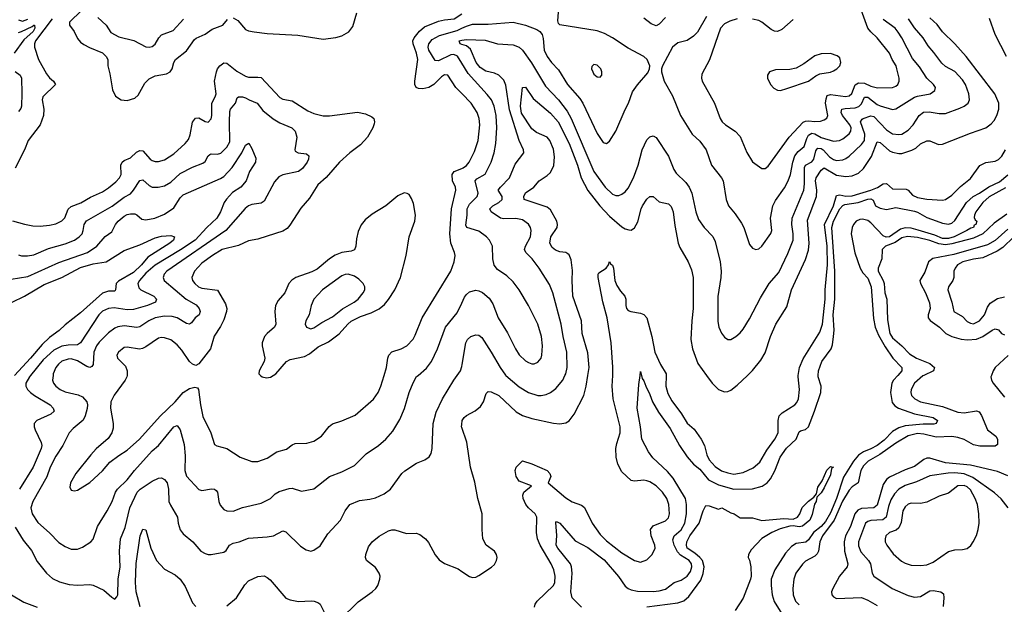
# Model space of a CAD drawing. Header units: inches. Extents: x 1173000 to 1307049, y 522583 to 678455.
# Tile 554 of 617: x 1217158 to 1223488, y 658529 to 662285. Entities that reach past the tile are written whole.
import ezdxf

# ---------------------------------------------------------------- set-up
doc = ezdxf.new("R2010")
doc.units = ezdxf.units.IN
doc.header["$MEASUREMENT"] = 0
for name, color, linetype in [('B2615', 7, 'Continuous'), ('B2616', 7, 'Continuous'), ('B2625', 7, 'Continuous'), ('B2626', 7, 'Continuous')]:
    doc.layers.add(name, color=color, linetype=linetype)

msp = doc.modelspace()

# ---------------------------------------------------------------- linework, layer by layer
at = {"layer": 'B2615', "color": 5}
for points, elevation in [([(1217130, 659024.7), (1217181.4, 658941.4), (1217234.2, 658874.2), (1217270, 658804.6), (1217330, 658730.3), (1217370, 658695.3), (1217414.8, 658674.8), (1217476, 658656), (1217530, 658652.2), (1217610, 658656.5), (1217630, 658652.3), (1217699.5, 658619.5), (1217750, 658574.8), (1217770, 658562.8), (1217783.7, 658576.3), (1217789.5, 658590.5), (1217790.7, 658690), (1217803.7, 658770), (1217800.9, 658870), (1217805.6, 658950), (1217836.3, 659023.7), (1217867.2, 659150), (1217913.3, 659250), (1217932.5, 659270), (1218010, 659320.7), (1218050, 659339.5), (1218070, 659341.3), (1218090, 659330.3), (1218106.7, 659310), (1218115.9, 659270), (1218117.3, 659190), (1218126.7, 659166.7), (1218173.7, 659090), (1218176.9, 659050), (1218190, 659007.7), (1218210, 658981.6), (1218271.5, 658931.5), (1218323, 658870), (1218350, 658855.3), (1218370, 658848.9), (1218389.1, 658849.1), (1218470, 658863.7), (1218485.3, 658874.7), (1218507.6, 658910), (1218530, 658921.7), (1218570, 658931.4), (1218630, 658954.6), (1218750, 658962), (1218790, 658969), (1218850, 659001.6), (1218870, 658994), (1218963.4, 658903.4), (1218999.1, 658879.1), (1219030, 658870.7), (1219050, 658876.3), (1219090, 658904.9), (1219138.8, 658981.2), (1219219.7, 659070), (1219251.1, 659130), (1219281.6, 659170), (1219343.6, 659196.4), (1219410, 659204.9), (1219445.5, 659214.5), (1219500.3, 659239.7), (1219541.6, 659270), (1219614.5, 659370), (1219633.4, 659386.6), (1219710, 659435.3), (1219762.4, 659457.6), (1219790, 659476), (1219802.5, 659497.5), (1219809.7, 659530.3), (1219816.5, 659690), (1219835.7, 659764.3), (1219876, 659850), (1219949.7, 659970), (1219971, 660000)], 1140), ([(1217228.6, 660000), (1217220.4, 659990), (1217197, 659950), (1217197.1, 659930), (1217207.8, 659910), (1217227.8, 659890), (1217253.5, 659870), (1217354, 659810), (1217374.4, 659790), (1217380.9, 659770), (1217358, 659750), (1217268.2, 659710), (1217252.4, 659690), (1217252, 659670), (1217258, 659650), (1217296.5, 659570), (1217299.7, 659550), (1217295.9, 659530), (1217245.3, 659410), (1217157.5, 659270)], 1140), ([(1217373.2, 660000), (1217370.2, 659970.2), (1217376.2, 659950), (1217390, 659930.3), (1217417.7, 659910), (1217450, 659895.1), (1217535, 659875), (1217562.7, 659862.7), (1217590.1, 659830.1), (1217594, 659810), (1217591.8, 659788.2), (1217580.1, 659739.9), (1217566.5, 659713.5), (1217501.9, 659658.1), (1217476.5, 659630), (1217436, 659550), (1217390, 659481.7), (1217353.3, 659410), (1217331.8, 659348.2), (1217243.5, 659190), (1217229.3, 659150), (1217238.2, 659110), (1217275.6, 659055.6), (1217349.5, 658989.5), (1217410, 658925.5), (1217450, 658901.3), (1217490, 658884.2), (1217530, 658883.7), (1217563, 658897), (1217615.1, 658930), (1217631.4, 658948.6), (1217658.8, 659030), (1217721.5, 659130), (1217751.8, 659190), (1217773.8, 659250), (1217786.6, 659270), (1217848.9, 659330), (1217895.7, 659390), (1218010, 659516.3), (1218050, 659550.2), (1218149.8, 659670), (1218170, 659677.8), (1218190, 659650.5), (1218215.8, 659555.8), (1218222.7, 659482.7), (1218219.8, 659390), (1218231.6, 659351.6), (1218310, 659267), (1218330, 659259.5), (1218390.3, 659270.3), (1218410, 659268.4), (1218420.7, 659260.7), (1218428.9, 659248.9), (1218438.2, 659190), (1218447.3, 659167.3), (1218470, 659138.9), (1218490, 659129.1), (1218530, 659127.1), (1218590, 659152), (1218710, 659179.2), (1218770, 659209.1), (1218801, 659239), (1218825.4, 659254.6), (1218890, 659272.6), (1218910, 659274.9), (1218970, 659256.9), (1219050, 659270.4), (1219149.6, 659350), (1219230, 659379.6), (1219310, 659421.7), (1219384.6, 659495.4), (1219464.2, 659550), (1219511.5, 659590), (1219557.3, 659642.7), (1219602.7, 659717.3), (1219632.9, 659787.1), (1219662.7, 659890), (1219686.7, 659953.3), (1219710, 659992), (1219719.2, 660000)], 1160), ([(1217848.5, 660000), (1217846.7, 659990), (1217835.8, 659970), (1217766.1, 659873.9), (1217745, 659830), (1217742.9, 659790), (1217760.2, 659690), (1217758.9, 659661.1), (1217750.2, 659630), (1217726, 659594), (1217650, 659528), (1217614.6, 659490), (1217519, 659370), (1217484.4, 659310), (1217481.5, 659281.5), (1217490, 659263), (1217510, 659258.7), (1217530, 659262.6), (1217610, 659311.8), (1217690, 659387.8), (1217738.1, 659441.9), (1217794.6, 659485.4), (1217850, 659520.7), (1217928.7, 659590), (1218062.1, 659737.9), (1218157.8, 659830), (1218210, 659891.2), (1218250, 659915.6), (1218285.2, 659925.2), (1218300.5, 659920.5), (1218308.8, 659908.8), (1218320.1, 659810), (1218335.8, 659735.8), (1218386.7, 659630), (1218410, 659557.1), (1218426.5, 659546.5), (1218490, 659530.2), (1218574.9, 659474.9), (1218650, 659446), (1218690, 659446), (1218750, 659468.9), (1218810.7, 659509.3), (1218874.4, 659525.6), (1218910, 659553.4), (1218930, 659562), (1219004.8, 659564.8), (1219050, 659578.5), (1219097.6, 659610), (1219147.9, 659672.1), (1219170, 659688.5), (1219230, 659707.2), (1219314.6, 659745.4), (1219432.2, 659847.8), (1219462.3, 659890), (1219480.8, 659930), (1219501.8, 660000)], 1180), ([(1218706.2, 660000), (1218716, 659990), (1218745.1, 659985.1), (1218770, 659988.2), (1218788.4, 660000)], 1220), ([(1220000, 659665.6), (1219998.5, 659670), (1220000, 659683.6)], 1120), ([(1217933.5, 658513.5), (1217907.1, 658610), (1217903.5, 658670), (1217908, 658792), (1217931.9, 658970), (1217950, 659013), (1217970, 659006.8), (1218000.9, 658890), (1218038.8, 658810), (1218090, 658755.5), (1218158.2, 658718.2), (1218190.1, 658690.1), (1218222.7, 658642.7), (1218270, 658539.5), (1218290, 658515.6)], 1120), ([(1219217, 658430), (1219334.6, 658545.4), (1219424.5, 658610), (1219447, 658630), (1219460.9, 658650), (1219474.5, 658690), (1219475.6, 658710), (1219469.7, 658730), (1219445.8, 658765.8), (1219388.7, 658810), (1219380.9, 658830), (1219383.5, 658850), (1219401.3, 658898.7), (1219423.6, 658930), (1219470, 658966.7), (1219530, 659002), (1219550, 659008.7), (1219570, 659008.8), (1219644.5, 658984.5), (1219707.2, 658987.2), (1219730, 658978.7), (1219766.4, 658950), (1219786.5, 658926.5), (1219830, 658848), (1219855.6, 658815.6), (1219890, 658792.2), (1219976.3, 658756.3), (1220000, 658740.9)], 1120), ([(1218490, 658518.9), (1218552.6, 658570), (1218605.3, 658654.7), (1218630, 658680.8), (1218690, 658709), (1218730, 658711.4), (1218750, 658702.6), (1218767.6, 658687.6), (1218870, 658568.9), (1218897.2, 658557.2), (1218950, 658547.1), (1219031.5, 658551.5), (1219051.3, 658550), (1219079, 658539), (1219090.4, 658530), (1219119.1, 658470)], 1120), ([(1217104.9, 658590), (1217184, 658544), (1217270, 658511.1)], 1120)]:
    msp.add_lwpolyline(points, dxfattribs=dict(at, elevation=elevation))
at = {"layer": 'B2616', "color": 5}
for points, elevation in [([(1217554.9, 662345.1), (1217477.6, 662270), (1217477.8, 662250), (1217509, 662209), (1217530, 662164), (1217550, 662141.2), (1217570, 662125.6), (1217607, 662107), (1217690, 662073), (1217715.2, 662050), (1217724.2, 662030), (1217725.8, 661990), (1217738.7, 661938.7), (1217754.7, 661834.7), (1217775.2, 661795.2), (1217810.2, 661770.2), (1217850, 661765.8), (1217898.1, 661781.9), (1217920.2, 661799.8), (1217963.2, 661876.8), (1217990, 661904.7), (1218030, 661925), (1218102.6, 661937.4), (1218126.6, 661950), (1218139.4, 661970), (1218149.9, 662010.1), (1218160.3, 662030), (1218230, 662085.6), (1218281.3, 662158.7), (1218292.3, 662167.7), (1218350, 662193.4), (1218395.9, 662224.1), (1218463.5, 662250), (1218493.6, 662286.4)], 1220), ([(1217366.7, 662290), (1217260.4, 662150), (1217252.5, 662130), (1217253.5, 662110), (1217280.2, 662030), (1217330, 661936.9), (1217350, 661911.1), (1217376, 661890), (1217388.9, 661870), (1217308.1, 661790), (1217303.5, 661770), (1217312.9, 661710), (1217312.2, 661670), (1217290.3, 661610), (1217212.7, 661510), (1217189.1, 661450), (1217128.9, 661331.1)], 1180), ([(1217150, 662283.6), (1217175.7, 662275.7), (1217210, 662288)], 1180), ([(1217660.2, 662300.2), (1217714, 662250), (1217744.2, 662204.2), (1217795, 662175), (1217891.5, 662151.5), (1217970, 662111.5), (1217990, 662109.1), (1218010, 662112.8), (1218030, 662128.9), (1218052.7, 662170), (1218070, 662188.2), (1218144.3, 662215.7), (1218212, 662288)], 1240), ([(1218530, 662298), (1218560.9, 662280.9), (1218610, 662222), (1218630, 662213.1), (1218666.5, 662206.5), (1218750, 662196.1), (1218947, 662187), (1219110, 662161.1), (1219190, 662171.7), (1219230, 662181.7), (1219273.5, 662206.5), (1219299.1, 662240.9), (1219325.1, 662330)], 1220), ([(1220000, 661811.6), (1219961.8, 661850), (1219910, 661929.6), (1219890, 661930.9), (1219870, 661918.8), (1219821.1, 661870), (1219788.8, 661850), (1219750, 661840.7), (1219722.9, 661842.9), (1219707.6, 661850), (1219698.3, 661870), (1219697.6, 661890), (1219717.2, 662030), (1219709.5, 662070), (1219687.5, 662130), (1219686.6, 662150), (1219695, 662170), (1219727.4, 662212.6), (1219760.4, 662239.6), (1219850, 662275.9), (1219890, 662284.7), (1219951, 662290), (1220000, 662323.7)], 1180), ([(1217150, 662204.2), (1217170.5, 662209.5), (1217238.6, 662241.4), (1217250, 662251.1), (1217252.9, 662250), (1217255.2, 662230), (1217244, 662210), (1217184.7, 662155.3), (1217122.1, 662070)], 1160), ([(1220000, 662005.9), (1219971.7, 662051.7), (1219950, 662062.3), (1219930, 662060.6), (1219850, 662020.4), (1219830, 662022.8), (1219787.7, 662090), (1219784.1, 662110), (1219788.3, 662130), (1219810, 662157.6), (1219856.2, 662183.8), (1219970, 662216.3), (1220000, 662230.3)], 1160), ([(1220000, 662126.5), (1219989.5, 662130), (1219984, 662150), (1220000, 662153.1)], 1140), ([(1217112.7, 660992.7), (1217190, 660971), (1217241.7, 660961.7), (1217290, 660959.8), (1217350, 660965.7), (1217390, 660974.2), (1217430, 660993.2), (1217448, 661012), (1217470.9, 661069.1), (1217490, 661085.1), (1217552.1, 661107.9), (1217613.8, 661146.2), (1217690, 661180.4), (1217730, 661205.8), (1217776.4, 661243.6), (1217800.9, 661270), (1217811.1, 661290), (1217809.2, 661350), (1217818, 661370), (1217830, 661380.2), (1217870, 661398), (1217910, 661433.8), (1217930, 661445), (1217950, 661442.6), (1217997.3, 661390), (1218010, 661380.2), (1218030, 661374.7), (1218050, 661374.7), (1218090, 661384.1), (1218150, 661423.5), (1218222.3, 661490), (1218243.4, 661516.6), (1218254.8, 661545.2), (1218270, 661628), (1218287.5, 661652.5), (1218310, 661654.9), (1218350, 661631.5), (1218370, 661627.6), (1218390, 661648), (1218394, 661670), (1218394.1, 661750), (1218415.6, 661790), (1218421.1, 661810), (1218411.6, 661890), (1218424.1, 661950), (1218430.5, 661969.5), (1218445.3, 661990), (1218470, 662008), (1218490, 662006.2), (1218553.7, 661953.7), (1218610, 661922.6), (1218630, 661915.6), (1218690, 661917), (1218710, 661913.1), (1218830, 661785.2), (1218850, 661775), (1218910, 661764.7), (1219010, 661700.2), (1219050, 661681.8), (1219110, 661666.9), (1219150, 661666.9), (1219330, 661690.3), (1219381.6, 661681.6), (1219421.8, 661661.8), (1219434.4, 661650), (1219439.5, 661630), (1219436.7, 661616.7), (1219428.9, 661590), (1219393.4, 661530), (1219350, 661482.2), (1219281.3, 661430), (1219214, 661370), (1219128.7, 661271.3), (1219075.2, 661224.8), (1219021.2, 661138.8), (1218966.2, 661073.8), (1218895.5, 660964.5), (1218876.7, 660943.3), (1218850, 660927.8), (1218750, 660893.7), (1218690, 660876.1), (1218630, 660865.3), (1218564.3, 660835.7), (1218460.9, 660810), (1218397.2, 660770), (1218330, 660720.3), (1218282.9, 660670), (1218264.7, 660630), (1218268.3, 660610), (1218283.2, 660590), (1218307.6, 660570), (1218330, 660560.2), (1218430, 660548.5), (1218480.5, 660460.5), (1218490.1, 660430), (1218488.7, 660410), (1218470, 660356.9), (1218450, 660314.3), (1218408.7, 660251.3), (1218384.1, 660170), (1218310, 660073.6), (1218290, 660064.2), (1218270, 660072.2), (1218249.3, 660089.3), (1218201.6, 660161.6), (1218170, 660196.8), (1218130, 660228.5), (1218090, 660242), (1218070, 660243.9), (1218050, 660239.2), (1217970, 660183.5), (1217947.2, 660172.8), (1217928.3, 660168.3), (1217850, 660181.7), (1217830, 660179.7), (1217792.7, 660150), (1217782.4, 660130), (1217786.4, 660110), (1217839.1, 660059.1), (1217850.2, 660030.2), (1217850.2, 660010), (1217848.5, 660000)], 1180), ([(1217130, 661953.4), (1217162, 661930), (1217170.2, 661910), (1217172.3, 661812.3), (1217170.1, 661730), (1217165.9, 661714.1), (1217150, 661696)], 1160), ([(1217150, 660775.3), (1217170, 660769.2), (1217208.2, 660768.2), (1217250, 660774.2), (1217343.7, 660816.3), (1217450, 660845.3), (1217510.8, 660869.2), (1217540.3, 660890), (1217558.9, 660910), (1217567.4, 660930), (1217573.7, 660970), (1217587.7, 660992.3), (1217753.2, 661086.8), (1217830, 661144.4), (1217870, 661167.1), (1217890.7, 661189.3), (1217930, 661252), (1217950, 661255.6), (1217990, 661219.2), (1218010, 661209.2), (1218049.2, 661209.2), (1218090, 661219), (1218130, 661240.9), (1218190, 661296.3), (1218270, 661337.1), (1218336.2, 661363.8), (1218350, 661375.3), (1218370, 661410.3), (1218381.1, 661418.9), (1218390, 661422.9), (1218430, 661421.5), (1218451.4, 661428.6), (1218490, 661466), (1218510, 661501.1), (1218506, 661630), (1218510, 661694.8), (1218514, 661710), (1218544.8, 661750), (1218556.5, 661783.5), (1218565.6, 661790), (1218589.9, 661790.1), (1218610, 661784.5), (1218633.4, 661770), (1218684.9, 661750), (1218722, 661702), (1218788.6, 661648.6), (1218830, 661622.8), (1218908, 661590), (1218928.8, 661570), (1218939.2, 661530), (1218926, 661450), (1218930, 661440.7), (1218949.2, 661429.2), (1219002.9, 661422.9), (1219018, 661410), (1219015.8, 661390), (1219006.9, 661370), (1218976.9, 661330), (1218950, 661309.8), (1218850.9, 661289.1), (1218823.9, 661276.1), (1218796.8, 661243.2), (1218730, 661118.9), (1218710, 661106.8), (1218650, 661097.4), (1218630, 661089.8), (1218608.4, 661071.6), (1218483.8, 660930), (1218105, 660670), (1218086, 660650), (1218079.7, 660630), (1218087.9, 660610), (1218228.6, 660490), (1218293.5, 660453.5), (1218312.4, 660430), (1218318, 660410), (1218311.3, 660390), (1218287.1, 660370), (1218261.7, 660338.3), (1218250, 660328.6), (1218230, 660334), (1218170, 660370.4), (1218138.1, 660378.1), (1218090, 660381.6), (1218029.7, 660370.3), (1217988.9, 660351.1), (1217930, 660312.5), (1217912.1, 660307.9), (1217830, 660318.5), (1217790, 660312.2), (1217770, 660303.9), (1217730, 660273.7), (1217670, 660213.3), (1217652.9, 660190), (1217635.5, 660150), (1217630.1, 660069.9), (1217622.8, 660057.2), (1217610, 660051.7), (1217590, 660057.2), (1217530, 660094.4), (1217490, 660105.9), (1217470, 660105), (1217430, 660091), (1217407.2, 660072.8), (1217390.8, 660050), (1217374.3, 660010), (1217373.2, 660000)], 1160), ([(1217050, 660609.3), (1217210, 660635.3), (1217410, 660724.8), (1217595.1, 660790), (1217655.2, 660830), (1217707.4, 660892.6), (1217750, 660922.2), (1217775.2, 660970), (1217791.2, 660990), (1217830, 661023.6), (1217850, 661034), (1217870, 661038.8), (1217897.7, 661037.7), (1217911.8, 661031.8), (1217943.8, 661003.8), (1217970, 660999.3), (1218026.6, 661010), (1218090, 661036.2), (1218150, 661076.1), (1218190, 661142), (1218210, 661160.9), (1218450, 661265.2), (1218470, 661278.5), (1218524.3, 661335.7), (1218586.6, 661430), (1218610, 661479.5), (1218631.1, 661491.1), (1218650, 661458), (1218675.8, 661395.8), (1218673.8, 661370), (1218635.5, 661310), (1218615.2, 661250), (1218579.8, 661210), (1218525.8, 661174.2), (1218488.1, 661131.9), (1218473.1, 661110), (1218449.3, 661050), (1218425.3, 661010), (1218360.7, 660950), (1218286.1, 660870), (1218193, 660807), (1218030, 660708.6), (1217970, 660657.2), (1217928.6, 660610), (1217918.5, 660590), (1217923.3, 660563.3), (1217938, 660550), (1218020.2, 660510), (1218038.5, 660490), (1218030.3, 660470), (1217980.3, 660450), (1217890, 660423.7), (1217850, 660422), (1217765.6, 660434.4), (1217730, 660429.9), (1217690, 660412.2), (1217666, 660390), (1217550, 660209.8), (1217530, 660197), (1217470, 660195), (1217430, 660188.1), (1217377.4, 660162.6), (1217310, 660100.2), (1217228.6, 660000)], 1140), ([(1219501.8, 660000), (1219516.8, 660050), (1219525, 660110), (1219532.3, 660130), (1219550, 660151.2), (1219610, 660170.2), (1219648, 660190), (1219687.2, 660232.8), (1219701.3, 660258.7), (1219745, 660370), (1219929.8, 660670), (1219951.7, 660730), (1219956.8, 660770), (1219954, 660790), (1219930.5, 660850.5), (1219923, 660910), (1219933.8, 661070), (1219961.9, 661190), (1219959.2, 661210), (1219941.2, 661250), (1219938, 661290), (1219950.4, 661309.6), (1220000, 661329.4)], 1180), ([(1218788.4, 660000), (1218804, 660010), (1218874, 660090), (1218897.8, 660102.2), (1218990, 660122.4), (1219022.3, 660137.7), (1219076.4, 660183.6), (1219143.2, 660216.8), (1219212.6, 660267.4), (1219267.3, 660330), (1219290, 660347.5), (1219350, 660379.3), (1219417.8, 660402.2), (1219470, 660428.7), (1219503.8, 660456.2), (1219530, 660487.3), (1219570, 660550.2), (1219606.7, 660630), (1219642.5, 660770), (1219662.4, 660890), (1219697.5, 660990), (1219702.2, 661030), (1219690, 661105.2), (1219677.7, 661137.7), (1219661.5, 661161.4), (1219650, 661169.6), (1219630, 661172.3), (1219590, 661154.7), (1219511.4, 661088.6), (1219424.3, 661035.7), (1219379.5, 661000.5), (1219352.8, 660967.2), (1219334.8, 660925.2), (1219322.4, 660877.6), (1219319.8, 660830), (1219310, 660806.2), (1219290, 660797.3), (1219230, 660788.7), (1219187.1, 660772.9), (1219150, 660749.8), (1219070, 660681.7), (1219035.3, 660664.7), (1218933.6, 660630), (1218907.2, 660612.8), (1218888.6, 660591.4), (1218863, 660530), (1218819.4, 660480.6), (1218803.5, 660450), (1218797.5, 660410), (1218804.2, 660330), (1218796.5, 660310), (1218749.7, 660270.3), (1218732.6, 660250), (1218716.8, 660210), (1218716.6, 660190), (1218735.2, 660110), (1218730.2, 660089.8), (1218697, 660030), (1218696.4, 660010), (1218706.2, 660000)], 1220), ([(1217110, 660470.1), (1217190, 660508.9), (1217316.5, 660583.5), (1217429.8, 660630), (1217550, 660693.8), (1217630, 660716.2), (1217715.1, 660730), (1217830, 660803.6), (1217930, 660838.2), (1218030, 660884.9), (1218070, 660895.4), (1218130, 660899.5), (1218154, 660890), (1218146, 660870), (1218123.1, 660850), (1217981, 660759), (1217940.6, 660710), (1217890, 660660.6), (1217794, 660606), (1217777.7, 660590), (1217775.2, 660550), (1217770, 660540.5), (1217730, 660540.8), (1217690, 660527.9), (1217550, 660401.2), (1217450, 660324.6), (1217412.5, 660287.5), (1217350, 660244.5), (1217302.3, 660197.7), (1217228.6, 660111.4), (1217123.9, 660000)], 1120), ([(1219719.2, 660000), (1219773.3, 660046.7), (1219805.8, 660090), (1219843.5, 660170), (1219896.2, 660310), (1219970, 660403.1), (1220000, 660464.9)], 1160), ([(1219971, 660000), (1219991.3, 660028.7), (1220000, 660057.5)], 1140)]:
    msp.add_lwpolyline(points, dxfattribs=dict(at, elevation=elevation))
at = {"layer": 'B2616', "color": 5, "elevation": 1240}
msp.add_lwpolyline([(1219270.7, 660650.7), (1219250, 660648.7), (1219230, 660638.8), (1219105.5, 660550), (1219048.9, 660490), (1219031.6, 660450), (1219018.7, 660390), (1218998.4, 660350), (1218994.4, 660330), (1219002.4, 660310), (1219030, 660300.3), (1219050, 660304.7), (1219100.8, 660339.2), (1219170, 660375.5), (1219232.5, 660427.5), (1219308, 660470), (1219334.6, 660490), (1219367, 660530), (1219377.2, 660550), (1219376.8, 660570), (1219367.3, 660590), (1219338.1, 660618.1), (1219310, 660637.2)], close=True, dxfattribs=at)
at = {"layer": 'B2625', "color": 5}
for points, elevation in [([(1220000, 659683.6), (1220002.9, 659710), (1220015.3, 659730), (1220030, 659743.2), (1220086.7, 659773.3), (1220119.6, 659800.4), (1220139.1, 659830), (1220157.1, 659882.9), (1220170, 659895.8), (1220190, 659894), (1220237.7, 659870), (1220350, 659766.5), (1220390, 659741.8), (1220450, 659722.5), (1220590, 659693.2), (1220630.9, 659689.1), (1220670, 659695.6), (1220690, 659707.4), (1220723.8, 659750), (1220784.5, 659870), (1220799.5, 659930), (1220810.4, 660000)], 1120), ([(1220283.7, 660000), (1220370, 659925.6), (1220430, 659891), (1220490, 659871.9), (1220510, 659871.1), (1220541.9, 659878.1), (1220570, 659890.2), (1220605, 659915), (1220650.5, 659969.5), (1220663.7, 660000)], 1140), ([(1220468.5, 658510), (1220471, 658530), (1220483.9, 658550), (1220590.6, 658650), (1220598.4, 658670), (1220600.6, 658710), (1220592.6, 658750), (1220575.6, 658790), (1220504.5, 658910), (1220487.3, 658950), (1220480.7, 658990), (1220482.7, 659090), (1220472.5, 659110), (1220428.5, 659148.5), (1220411.2, 659170), (1220394.5, 659210), (1220392.2, 659230), (1220399.2, 659250), (1220449.3, 659290), (1220370, 659321.1), (1220349.8, 659350.2), (1220344.2, 659390), (1220349.2, 659410), (1220390, 659450.7), (1220450, 659431.8), (1220550, 659388.3), (1220565.4, 659370), (1220572.8, 659350), (1220556.3, 659310), (1220670, 659212.4), (1220710, 659187.3), (1220770, 659165.8), (1220790, 659151.7), (1220838.9, 659050), (1220890, 658977.6), (1220930, 658936.2), (1221030, 658859.1), (1221110, 658810.3), (1221150, 658800.9), (1221190, 658815.8), (1221225.1, 658850), (1221244.2, 658890), (1221242, 658910), (1221217.8, 658970), (1221213.1, 659010), (1221230, 659033.6), (1221310, 659065.4), (1221330, 659084.9), (1221335, 659110), (1221331.6, 659170), (1221318.2, 659210), (1221289.8, 659250), (1221249.7, 659290), (1221210, 659316.8), (1221190, 659323.1), (1221170, 659326.2), (1221110, 659319.7), (1221090, 659325.1), (1221030, 659381.3), (1221004.2, 659430), (1220993.7, 659473.7), (1220990.9, 659530), (1220996.6, 659563.4), (1221018.6, 659630), (1221019.3, 659670), (1220974, 659850), (1220967.8, 659930), (1220970.4, 660000)], 1080), ([(1220769.9, 658509.9), (1220710, 658571.8), (1220702, 658610), (1220709.3, 658730), (1220706.5, 658770), (1220698.4, 658790), (1220617.9, 658890), (1220607.6, 658910), (1220612.1, 658972.1), (1220604.1, 659055.9), (1220610, 659062.4), (1220630.2, 659050), (1220730, 658937.6), (1220810, 658895), (1220914.8, 658814.8), (1221008.3, 658708.3), (1221050, 658646.6), (1221070, 658630.1), (1221090, 658622), (1221130, 658614.4), (1221230, 658611.4), (1221270, 658615.1), (1221310, 658626), (1221366, 658670), (1221410, 658685), (1221448.1, 658710), (1221470, 658739.7), (1221479.9, 658770), (1221477.8, 658790), (1221462.7, 658810), (1221405.5, 658845.5), (1221386.4, 658866.4), (1221365.4, 658910), (1221356.4, 658943.6), (1221366.2, 658970), (1221411.1, 659008.9), (1221434.9, 659050), (1221443.8, 659110), (1221444.7, 659170), (1221437.6, 659210), (1221359.6, 659339.6), (1221323.3, 659383.3), (1221229, 659470), (1221200.7, 659510), (1221156.8, 659590), (1221148.4, 659670), (1221128.2, 659790), (1221138.2, 659941.8), (1221146.5, 660000)], 1060), ([(1221155.2, 660000), (1221159.5, 659979.5), (1221170, 659964.9), (1221182.4, 659930), (1221210, 659877), (1221225.4, 659830), (1221264.2, 659764.3), (1221339.3, 659659.3), (1221399.9, 659550), (1221450, 659476.8), (1221490, 659430.1), (1221530, 659396.6), (1221586.1, 659330), (1221650, 659296.1), (1221750, 659268.1), (1221868.3, 659271.7), (1221931.8, 659288.2), (1221964.1, 659310), (1221984.9, 659335.1), (1222013.7, 659386.3), (1222046.3, 659473.7), (1222088.5, 659531.5), (1222149.2, 659590), (1222170, 659637), (1222177.1, 659642.9), (1222210, 659652.1), (1222230, 659670.3), (1222268.6, 659770), (1222307.8, 659890), (1222310.4, 659930), (1222291.2, 659990), (1222291.9, 660000)], 1060), ([(1221314, 660000), (1221312.8, 659930), (1221323.8, 659883.8), (1221350, 659837.3), (1221413.1, 659753.1), (1221450, 659693.2), (1221493.8, 659653.8), (1221539.4, 659590), (1221560.8, 659550), (1221574.8, 659490), (1221590, 659457.8), (1221630, 659414.3), (1221670, 659386.4), (1221710, 659373), (1221750, 659366.2), (1221810, 659376.1), (1221874.2, 659405.8), (1221916.5, 659443.5), (1221960.9, 659519.1), (1222012.7, 659590), (1222035.2, 659630), (1222034, 659710), (1222040.7, 659739.3), (1222059.9, 659760.1), (1222140.4, 659810), (1222154.2, 659825.8), (1222164, 659850), (1222170.6, 659909.4), (1222161.7, 659990), (1222163.1, 660000)], 1080), ([(1221573.3, 660000), (1221610, 659950.3), (1221650, 659910.3), (1221690, 659894.9), (1221710, 659896.5), (1221730, 659905.7), (1221770, 659937.4), (1221836.4, 660000)], 1120), ([(1222802.4, 660000), (1222774.6, 659970), (1222765.1, 659950), (1222757.1, 659890), (1222766.9, 659826.9), (1222783.5, 659803.5), (1222807.9, 659790), (1222910, 659753.1), (1223030.3, 659730), (1223059.3, 659710), (1223050.6, 659690), (1223033.9, 659686.1), (1222966.2, 659686.2), (1222850, 659675.4), (1222810, 659663.5), (1222770, 659639.7), (1222715.4, 659584.6), (1222671, 659550), (1222630, 659527.9), (1222583.2, 659510), (1222550, 659486.9), (1222518.2, 659450), (1222453.9, 659346.1), (1222409.7, 659209.7), (1222370, 659117.4), (1222339.3, 659060.7), (1222310.5, 659029.5), (1222261.1, 658990), (1222230, 658944.5), (1222211.6, 658928.4), (1222150, 658920.9), (1222118.9, 658901.1), (1222081.5, 658858.5), (1222011.9, 658750), (1221990.2, 658690), (1221988.9, 658650), (1221995.4, 658590), (1222008, 658548), (1222068.4, 658450)], 1060), ([(1222970.3, 660000), (1222963.3, 659996.7), (1222910.2, 659950), (1222889.3, 659910), (1222887.3, 659890), (1222891.4, 659870), (1222912.6, 659850), (1222950, 659829.6), (1223090, 659801), (1223190, 659762.9), (1223230, 659759.8), (1223310, 659771.7), (1223325.5, 659765.5), (1223342.1, 659742.1), (1223380.2, 659650), (1223434.3, 659610), (1223444.6, 659590), (1223443.1, 659556.9), (1223430, 659545.2), (1223330, 659544.9), (1223290, 659554.8), (1223230, 659588), (1223190, 659601.9), (1223150, 659606.9), (1223050, 659603.1), (1222970, 659622.2), (1222930, 659626.3), (1222869, 659611), (1222790, 659564.5), (1222687.5, 659492.5), (1222613.1, 659450), (1222581.7, 659418.3), (1222565.5, 659390), (1222549.2, 659310.8), (1222510, 659283.4), (1222490, 659263.6), (1222447.5, 659192.5), (1222395, 659070), (1222318.1, 658970), (1222301.5, 658930), (1222292.7, 658870), (1222285.8, 658854.2), (1222270, 658838.7), (1222210, 658806.4), (1222190, 658787.1), (1222148.4, 658730), (1222134.5, 658690), (1222128.6, 658631.4), (1222130.1, 658590), (1222144.6, 658550), (1222170, 658525.7)], 1080), ([(1223405.3, 660000), (1223401.7, 659990), (1223404.6, 659970), (1223416.1, 659950), (1223490, 659859.8)], 1120), ([(1220000, 658740.9), (1220050, 658708.4), (1220070, 658701.3), (1220090, 658703.7), (1220110, 658714.4), (1220191.8, 658768.2), (1220210, 658786), (1220223.5, 658810), (1220226.9, 658830), (1220223.1, 658850), (1220210, 658871.1), (1220156.9, 658910), (1220136.4, 658950), (1220130.7, 659010), (1220132.3, 659110), (1220104, 659210), (1220084.9, 659315.1), (1220056.5, 659410), (1220031.7, 659571.8), (1220000, 659665.6)], 1120), ([(1223510, 659355.2), (1223443.3, 659383.3), (1223270, 659423.8), (1223110, 659439.2), (1223010, 659468.5), (1222990, 659467.7), (1222970, 659460.2), (1222910, 659414.2), (1222850, 659392.8), (1222750, 659346.3), (1222729.5, 659330.5), (1222710, 659299.3), (1222670, 659166.1), (1222650, 659149.5), (1222570, 659145.1), (1222546.7, 659133.3), (1222526.3, 659110), (1222499.7, 659030), (1222467.6, 658970), (1222458.2, 658930), (1222459.9, 658870), (1222482, 658790), (1222477.9, 658770), (1222427.4, 658710), (1222385.5, 658630), (1222378, 658610), (1222379.4, 658590), (1222390, 658576.9), (1222410, 658567.6), (1222570, 658573.7), (1222610, 658556.1), (1222670, 658520.7)], 1120), ([(1221190, 658514), (1221390, 658538.8), (1221427.5, 658552.5), (1221459.9, 658580.1), (1221536, 658684), (1221553, 658727), (1221558.2, 658770), (1221547, 658810), (1221530.8, 658830.8), (1221498.6, 658858.6), (1221449.8, 658890), (1221443.8, 658910), (1221446, 658930), (1221466.8, 658970), (1221525.7, 659050), (1221552, 659130), (1221570, 659164.7), (1221590, 659162), (1221650, 659141), (1221672, 659150), (1221730, 659117.3), (1221752, 659110), (1221790, 659084.7), (1221870, 659084.9), (1221930, 659068.2), (1222070, 659079.8), (1222130, 659077.3), (1222159.3, 659090), (1222172.5, 659110), (1222188.9, 659151.1), (1222229, 659191), (1222263.3, 659216.7), (1222280.2, 659239.8), (1222290, 659282.8), (1222316.6, 659323.4), (1222347.8, 659392.2), (1222370, 659413.7), (1222390, 659411), (1222378, 659402), (1222370, 659360.7), (1222330, 659277), (1222310, 659244.5), (1222282.5, 659217.5), (1222278.7, 659190), (1222267.7, 659172.3), (1222253.1, 659106.9), (1222237, 659070), (1222190, 659030.6), (1222170, 659026.9), (1222130, 659034), (1222110, 659030.7), (1222046.1, 659013.9), (1221994, 658990), (1221928.3, 658951.7), (1221859.9, 658880.1), (1221842.8, 658850), (1221841, 658830), (1221850, 658812), (1221857.6, 658770), (1221859.6, 658710), (1221856.1, 658690), (1221810, 658569.2), (1221757, 658490)], 1040), ([(1223512.1, 659150), (1223467, 659207), (1223425.8, 659245.8), (1223285.1, 659345.1), (1223230, 659366.9), (1223170, 659374.5), (1223127.7, 659372.3), (1223010, 659354.4), (1222923.5, 659316.5), (1222850, 659293.1), (1222810.8, 659269.2), (1222781.2, 659238.8), (1222758.8, 659201.2), (1222742.9, 659157.1), (1222728.9, 659090), (1222707, 659073), (1222630, 659067.7), (1222610, 659062.4), (1222596.6, 659050), (1222550, 658931.5), (1222550, 658904.9), (1222565.8, 658865.8), (1222615.4, 658810), (1222626.8, 658790), (1222637.7, 658730), (1222648.8, 658710), (1222766, 658630), (1222870, 658585.7), (1222910, 658575.6), (1222950, 658580.1), (1223010, 658615.7), (1223030, 658619.1), (1223078.8, 658610), (1223096.7, 658596.7), (1223099.2, 658570), (1223094.6, 658514.6)], 1140)]:
    msp.add_lwpolyline(points, dxfattribs=dict(at, elevation=elevation))
at = {"layer": 'B2625', "color": 5, "elevation": 1160}
msp.add_lwpolyline([(1223230, 659292.2), (1223190.1, 659289.9), (1223130, 659244.1), (1223070, 659223.7), (1222990, 659185.7), (1222950, 659177.8), (1222890, 659178.4), (1222870, 659172.7), (1222850, 659155.4), (1222836.2, 659130), (1222824.5, 659055.5), (1222810, 659021.1), (1222793.3, 659006.7), (1222748.9, 658990), (1222725.4, 658970), (1222721.1, 658950), (1222722.9, 658930), (1222732.2, 658910), (1222773.4, 658853.4), (1222826.2, 658806.2), (1222850, 658793.4), (1222890, 658780.8), (1222950, 658778.5), (1222990, 658783.6), (1223030, 658800.2), (1223130, 658867.6), (1223170, 658878.9), (1223219.4, 658880.6), (1223250, 658888.5), (1223272.3, 658907.8), (1223288.7, 658931.3), (1223308.7, 658971.3), (1223319.8, 659010), (1223325.3, 659050), (1223323.1, 659110), (1223314.5, 659170), (1223301.2, 659210), (1223270, 659265.3), (1223250, 659284.2)], close=True, dxfattribs=at)
at = {"layer": 'B2626', "color": 5}
for points, elevation in [([(1221770, 662290.3), (1221723.9, 662276.1), (1221690, 662258.9), (1221664.1, 662230), (1221593.2, 662026.8), (1221543.7, 661936.3), (1221540.3, 661910), (1221544.6, 661890), (1221623.9, 661750), (1221661.8, 661650), (1221673.8, 661630), (1221696, 661610), (1221757.7, 661570), (1221790, 661534.9), (1221833, 661433), (1221870, 661372.4), (1221928.8, 661328.8), (1221950, 661328.5), (1221970, 661344.4), (1222105.7, 661530), (1222193.8, 661626.2), (1222210, 661634.4), (1222230, 661636.3), (1222270, 661631.3), (1222306.1, 661633.9), (1222330, 661641.6), (1222346.6, 661653.4), (1222354, 661670), (1222339.1, 661750), (1222342.2, 661777.8), (1222350, 661797.4), (1222370, 661804.9), (1222467.2, 661792.8), (1222490, 661796.4), (1222507.7, 661812.3), (1222530, 661868), (1222550, 661880.1), (1222590, 661877.6), (1222630, 661858.5), (1222671.7, 661848.3), (1222770, 661848.9), (1222790, 661858), (1222803.1, 661870), (1222811.5, 661890), (1222811.3, 661910), (1222797.4, 661970), (1222791.7, 661990), (1222767.2, 662030), (1222750.3, 662070.3), (1222670.7, 662170), (1222630, 662206.8), (1222611.2, 662230), (1222550, 662395.1)], 1180), ([(1220000, 662230.3), (1220030, 662244.4), (1220070, 662256.8), (1220170, 662256.1), (1220330, 662268.9), (1220410.8, 662250.8), (1220482.4, 662222.4), (1220501.6, 662210), (1220517.6, 662190), (1220524.4, 662164.4), (1220530.2, 662090), (1220548.5, 662050), (1220576.5, 662010), (1220623, 661963), (1220680.6, 661870), (1220759.7, 661779.7), (1220778.6, 661750), (1220870, 661553.4), (1220910, 661496.4), (1220930, 661490.4), (1220950, 661506), (1220990, 661568.4), (1221050, 661708.2), (1221072.7, 661750), (1221098.8, 661821.2), (1221130, 661866.4), (1221196.6, 661943.4), (1221206.9, 661970), (1221208.5, 661990), (1221191, 662030), (1221170, 662049.7), (1221070, 662101.5), (1220970, 662169), (1220917.3, 662197.3), (1220870, 662214.7), (1220630, 662252.3), (1220621.1, 662261.1), (1220617.2, 662277.2), (1220626.6, 662390)], 1160), ([(1220000, 662153.1), (1220030, 662159.1), (1220150, 662153.8), (1220230, 662129.4), (1220330, 662124.8), (1220369, 662109), (1220390, 662090.2), (1220448.7, 662008.7), (1220538.2, 661858.2), (1220622.6, 661770), (1220677.4, 661697.4), (1220702.4, 661650), (1220848.9, 661310), (1220922.3, 661210), (1220970, 661163.5), (1220990, 661156.2), (1221010, 661155.2), (1221030, 661163.6), (1221050, 661179.1), (1221070, 661202.3), (1221104, 661270), (1221133.2, 661350), (1221160.8, 661450), (1221190, 661513.4), (1221210, 661533), (1221230, 661539.1), (1221250, 661527.7), (1221329.4, 661409.4), (1221362.7, 661322.7), (1221379.5, 661299.5), (1221439.8, 661239.8), (1221462, 661210), (1221478.2, 661170), (1221505.6, 661050), (1221522.1, 661002.1), (1221558.5, 660950), (1221613.2, 660893.2), (1221630, 660860.7), (1221660.7, 660730), (1221667.1, 660670), (1221665.2, 660630), (1221646.3, 660506.3), (1221646.4, 660346.4), (1221652.2, 660310), (1221670, 660270.8), (1221690, 660244.9), (1221710, 660230.6), (1221730, 660230.5), (1221762.7, 660250), (1221790, 660273.4), (1221810, 660298), (1221850, 660363), (1221920.6, 660499.4), (1221975.3, 660590), (1222038.9, 660661.1), (1222097, 660783), (1222129.9, 660870), (1222129.9, 660910), (1222121.8, 660970), (1222124.9, 661010), (1222198.3, 661190), (1222203.5, 661230), (1222204.5, 661335.5), (1222210, 661350.9), (1222250, 661371.9), (1222264.5, 661390), (1222277.1, 661442.9), (1222284.1, 661455.9), (1222290, 661460.1), (1222310, 661458.4), (1222324.3, 661450), (1222364.3, 661404.3), (1222390, 661386.8), (1222410, 661381.3), (1222450, 661384.8), (1222470, 661393.1), (1222490, 661408.4), (1222570, 661483.7), (1222588.3, 661510), (1222590.9, 661550), (1222564.4, 661630), (1222573.6, 661646.4), (1222580.4, 661650), (1222630, 661668.4), (1222650, 661663.3), (1222730, 661577.1), (1222770, 661553.1), (1222810, 661546.8), (1222830, 661550.1), (1222870, 661576.3), (1222901.1, 661610), (1222940.7, 661670), (1222968.6, 661691.4), (1223005.6, 661694.4), (1223070, 661682.7), (1223110, 661682.2), (1223202.9, 661717.1), (1223230, 661730.3), (1223254.7, 661750), (1223263.5, 661770), (1223260.9, 661810), (1223237.5, 661870), (1223219.4, 661899.4), (1223170, 661953.2), (1223110, 661985.6), (1223086.9, 662006.9), (1223035.7, 662075.7), (1222997.8, 662117.8), (1222965.4, 662170), (1222910, 662234.2), (1222872.2, 662290)], 1140), ([(1221310, 662299.8), (1221270, 662256.4), (1221250, 662246.6), (1221218.5, 662258.5), (1221170, 662294.8)], 1140), ([(1221573.5, 662306.5), (1221514.6, 662205.4), (1221490, 662178.9), (1221450, 662151.2), (1221390, 662135.8), (1221355.8, 662110), (1221290.2, 661990), (1221283.1, 661970), (1221284.4, 661950), (1221300.3, 661890), (1221355.5, 661795.5), (1221406, 661670), (1221480.3, 661550), (1221530, 661505.7), (1221571.7, 661450), (1221606.3, 661350), (1221670.2, 661270.2), (1221679.6, 661250), (1221700.2, 661130), (1221715.6, 661090), (1221758.4, 661038.4), (1221798.9, 660978.9), (1221813.6, 660950), (1221850, 660842), (1221870, 660817.1), (1221890, 660808.5), (1221910, 660814), (1221930, 660830.4), (1221987.9, 660912.1), (1221994, 660930), (1221984.8, 661010), (1221999.4, 661090), (1222017.2, 661122.8), (1222075.7, 661204.3), (1222098.8, 661250), (1222114.3, 661290), (1222127.9, 661370), (1222141.6, 661410), (1222162.3, 661437.7), (1222202.3, 661470), (1222217.6, 661522.4), (1222230, 661544.2), (1222250, 661556), (1222270, 661551.6), (1222310, 661527.9), (1222390, 661505.1), (1222429.3, 661509.3), (1222450, 661520.1), (1222490, 661553.2), (1222501.2, 661570), (1222502.9, 661590), (1222495.2, 661610), (1222447, 661670), (1222439.7, 661690), (1222443.7, 661710), (1222464.3, 661715.7), (1222530, 661719.9), (1222553.2, 661726.8), (1222570, 661744.7), (1222590, 661787.6), (1222610, 661787.9), (1222670, 661741.4), (1222690, 661732.4), (1222770, 661707.8), (1222790, 661713), (1222910, 661787.1), (1222930, 661794.8), (1223011.8, 661808.2), (1223040.9, 661830), (1223044.5, 661850), (1223032.9, 661870), (1222989.4, 661909.4), (1222942.1, 661982.1), (1222896.7, 662036.7), (1222829.9, 662170), (1222806, 662206), (1222786.2, 662230), (1222710, 662286)], 1160), ([(1221836.4, 660000), (1221870, 660031.7), (1221922.1, 660097.9), (1221950, 660145.5), (1221984.5, 660250), (1222019.5, 660330), (1222090, 660441.3), (1222119.9, 660550), (1222210, 660745.3), (1222230, 660804.9), (1222233.8, 660850), (1222221.9, 660998.1), (1222279.7, 661150), (1222283.1, 661190), (1222275, 661250), (1222277.5, 661270), (1222310, 661319.2), (1222330, 661333.3), (1222410, 661287.3), (1222470, 661277.5), (1222510, 661281.9), (1222550, 661300.4), (1222582.1, 661330), (1222633.5, 661406.5), (1222670, 661501.6), (1222690, 661495.4), (1222750, 661443.3), (1222770, 661433.3), (1222810, 661425.5), (1222830, 661426.6), (1222893.3, 661446.7), (1222919, 661461), (1222950, 661487.6), (1222990, 661508.1), (1223010, 661506.9), (1223064.3, 661484.3), (1223090, 661484.9), (1223270, 661557.2), (1223370, 661591.6), (1223403.6, 661616.4), (1223422.4, 661637.6), (1223439.9, 661670), (1223453.1, 661710), (1223453.2, 661750), (1223426.5, 661810), (1223243.7, 662050), (1223170, 662130.8), (1223090, 662208), (1223055.5, 662255.5), (1223010, 662298.3)], 1120), ([(1222130, 662287.6), (1222057.6, 662222.4), (1222030, 662209.9), (1222010, 662212.4), (1221990, 662222.4), (1221930, 662269.9), (1221910, 662279.7), (1221870, 662289.9)], 1180), ([(1223502.8, 662050), (1223429.4, 662190), (1223393.3, 662293.3)], 1080), ([(1220663.7, 660000), (1220668.1, 660010), (1220678.2, 660050), (1220676, 660150), (1220651.3, 660250), (1220639.5, 660330), (1220584.6, 660530), (1220564.1, 660584.1), (1220498.4, 660690), (1220452.5, 660750), (1220411.8, 660790), (1220403.7, 660810), (1220409, 660830), (1220442.4, 660890), (1220446.6, 660930), (1220442, 660950), (1220430, 660970.8), (1220390, 661000.2), (1220348.7, 661008.7), (1220270, 661006), (1220250, 661011), (1220189.8, 661050), (1220181.2, 661070), (1220200.4, 661090), (1220238.8, 661110), (1220260.7, 661130), (1220258.9, 661150), (1220235.1, 661190), (1220248.7, 661210), (1220306.2, 661270), (1220343.8, 661356.2), (1220399.5, 661430), (1220397.6, 661450), (1220369.9, 661509.9), (1220307.1, 661707.1), (1220284.4, 661864.4), (1220270, 661896.2), (1220238.3, 661930), (1220210, 661941.6), (1220154.2, 661954.2), (1220118.8, 661978.8), (1220092.3, 662010), (1220055.3, 662095.3), (1220030, 662116.5), (1220000, 662126.5)], 1140), ([(1220000, 660464.9), (1220018, 660502), (1220030, 660520.9), (1220050, 660537.3), (1220090, 660546.7), (1220110, 660543.6), (1220133.5, 660533.5), (1220176.1, 660496.1), (1220200.4, 660460.4), (1220233.4, 660370), (1220293.4, 660273.4), (1220345.6, 660170), (1220370, 660131.8), (1220410, 660092.9), (1220430, 660082), (1220450, 660074.3), (1220465.4, 660074.6), (1220490, 660085.3), (1220509.7, 660110), (1220515.8, 660130), (1220519.4, 660190), (1220513, 660250), (1220490, 660329.6), (1220430, 660449.6), (1220370, 660549.6), (1220330, 660601.6), (1220290, 660639.7), (1220230, 660680.5), (1220208.9, 660708.9), (1220199.1, 660750), (1220197.3, 660830), (1220178.3, 660870), (1220158.9, 660890), (1220110, 660926.2), (1220033, 660950), (1220026.3, 660966.3), (1220034.6, 661030), (1220034.4, 661070), (1220050, 661099.4), (1220099.1, 661150), (1220105.2, 661170), (1220086.6, 661250), (1220097.8, 661262.2), (1220150, 661292.9), (1220189.9, 661370.1), (1220208.5, 661430), (1220218.1, 661490), (1220225.5, 661590), (1220220.5, 661670), (1220209.1, 661730), (1220190.4, 661770.5), (1220164.3, 661804.3), (1220040.4, 661940.4), (1220000, 662005.9)], 1160), ([(1220810.4, 660000), (1220818.2, 660050), (1220810, 660144.5), (1220774, 660270), (1220769.3, 660350), (1220713.8, 660510), (1220709.4, 660610), (1220713, 660673), (1220702.7, 660742.7), (1220690, 660774), (1220681.4, 660781.4), (1220670, 660789.7), (1220630, 660794.4), (1220603.8, 660803.8), (1220581.8, 660821.8), (1220567, 660850), (1220573.4, 660890), (1220612.9, 660950), (1220616.3, 660970), (1220611.9, 660990), (1220570, 661063.1), (1220550, 661080.9), (1220400.9, 661130), (1220399.4, 661150), (1220410, 661173.8), (1220463.5, 661210), (1220497.3, 661250), (1220550, 661283.8), (1220570, 661304.5), (1220591.8, 661348.2), (1220596, 661404), (1220590, 661453.5), (1220566.2, 661510), (1220549.3, 661530), (1220481.1, 661561.1), (1220450, 661583.8), (1220384.9, 661684.9), (1220378.4, 661730), (1220390, 661850.7), (1220410, 661852.4), (1220459.6, 661779.6), (1220570, 661685), (1220618.9, 661630), (1220690.1, 661490), (1220744.7, 661350), (1220767.4, 661270), (1220810, 661188.3), (1220886.7, 661090), (1220950, 661023.9), (1221030, 660954.9), (1221050, 660941.1), (1221075.1, 660935.1), (1221090, 660934), (1221110, 660947.6), (1221132.8, 660987.2), (1221153.7, 661070), (1221163, 661090), (1221190, 661131.8), (1221210, 661150.4), (1221230, 661148.8), (1221270, 661114.4), (1221330, 661101.5), (1221345.7, 661085.7), (1221358.7, 661050), (1221370, 660962.8), (1221392.1, 660850), (1221402.7, 660822.7), (1221455.9, 660730), (1221477.5, 660677.5), (1221487.7, 660630), (1221487.6, 660430), (1221478.9, 660350), (1221473.7, 660230), (1221483.9, 660170), (1221516.7, 660076.7), (1221573.3, 660000)], 1120), ([(1220000, 661329.4), (1220010, 661333.4), (1220030.7, 661349.3), (1220047.1, 661370), (1220082.4, 661437.6), (1220104.6, 661510), (1220116.4, 661610), (1220112.3, 661650), (1220098.5, 661690), (1220061.3, 661750), (1220000, 661811.6)], 1180), ([(1222163.1, 660000), (1222170.4, 660050), (1222193.9, 660106.1), (1222301.2, 660278.8), (1222319.4, 660330), (1222337.2, 660490), (1222335.4, 660550), (1222350.4, 660709.6), (1222348.3, 660830), (1222332.7, 660970), (1222388.9, 661090), (1222410, 661155.7), (1222430, 661160.6), (1222470, 661152.1), (1222510, 661154.1), (1222630, 661190.8), (1222672.1, 661207.9), (1222710, 661231.6), (1222730, 661233.4), (1222770, 661199.5), (1222856.3, 661196.3), (1222870.1, 661190.1), (1222898.2, 661158.2), (1222930, 661143.6), (1222990, 661131.9), (1223090, 661125.7), (1223109.3, 661130), (1223150, 661157.1), (1223205.9, 661214.1), (1223270, 661265), (1223330.3, 661349.7), (1223370, 661366.9), (1223430, 661377.2), (1223450, 661386.3), (1223472, 661408), (1223495.8, 661450)], 1080), ([(1222291.9, 660000), (1222294, 660030), (1222315.5, 660090), (1222375.8, 660170), (1222383.8, 660196.2), (1222390.8, 660249.2), (1222393.5, 660290), (1222387.4, 660390), (1222399, 660490), (1222399.2, 660670), (1222378.9, 660950), (1222389.7, 660990), (1222430.7, 661070), (1222449.1, 661090.9), (1222462.9, 661097.1), (1222548.2, 661111.8), (1222610, 661132.2), (1222630, 661134.1), (1222645.6, 661125.6), (1222660.5, 661090), (1222690, 661075.3), (1222730, 661065.3), (1222790, 661078.3), (1222910, 661054.6), (1222930, 661049.4), (1222990, 661015.6), (1223050, 660992.3), (1223090, 660978.7), (1223130, 660972.7), (1223150, 660978.4), (1223170, 660995.3), (1223244.5, 661110), (1223286.9, 661150), (1223328.7, 661171.3), (1223387.9, 661212.1), (1223456.1, 661243.9), (1223510, 661288.9)], 1060), ([(1223495, 661205), (1223390, 661147.2), (1223349.5, 661110.5), (1223304.2, 661050), (1223295.5, 661030), (1223294.8, 661014.8), (1223299.6, 660999.6), (1223311.3, 660990), (1223304.7, 660970), (1223295.2, 660964.8), (1223290.4, 660950), (1223273.4, 660946.6), (1223248, 660930), (1223164.6, 660890), (1223130, 660879.9), (1223090, 660879.9), (1223040.9, 660900.9), (1222934.2, 660934.2), (1222890, 660945.9), (1222851.2, 660948.8), (1222820.2, 660939.8), (1222750, 660891.2), (1222728.7, 660888.7), (1222710, 660896.8), (1222630, 660980.1), (1222610, 660994.6), (1222576, 661004), (1222558.6, 661001.4), (1222536.5, 660990), (1222518.8, 660970), (1222509.4, 660950.6), (1222504.3, 660910), (1222527.9, 660787.9), (1222561.8, 660690), (1222579.2, 660659.2), (1222610, 660625.5), (1222632.9, 660570), (1222646.1, 660366.1), (1222658.4, 660310), (1222679.5, 660259.5), (1222722.7, 660182.7), (1222772.2, 660110), (1222828.7, 660050), (1222830.2, 660030), (1222802.4, 660000)], 1060), ([(1223504.2, 661035.8), (1223422.8, 660977.2), (1223349, 660910), (1223290, 660881.2), (1223150, 660845.6), (1223110, 660840), (1223066.3, 660846.3), (1223010, 660867.5), (1222930, 660886.5), (1222866.5, 660893.5), (1222830, 660883), (1222785.3, 660854.7), (1222724.3, 660830), (1222701.8, 660810), (1222700.1, 660750), (1222677.2, 660690), (1222676.8, 660670), (1222709.1, 660609.1), (1222714.6, 660590), (1222718.8, 660530), (1222733.4, 660490), (1222737, 660357), (1222751.4, 660270), (1222770, 660242.3), (1222830, 660190.2), (1222877.6, 660137.6), (1222923.9, 660110), (1223010, 660076), (1223039, 660050), (1223033.2, 660030), (1222970.3, 660000)], 1080), ([(1223510, 660938.7), (1223430, 660867.6), (1223380.7, 660839.3), (1223162.5, 660777.5), (1223029, 660751), (1223000.2, 660730), (1222977.2, 660662.8), (1222945.8, 660610), (1222949.4, 660590), (1222981.3, 660530), (1223007.2, 660467.2), (1223011.1, 660428.9), (1222997.8, 660390), (1222999.1, 660370), (1223012.3, 660352.3), (1223071.5, 660310), (1223112.6, 660270), (1223150.5, 660250.5), (1223210, 660233.9), (1223251.3, 660228.7), (1223310, 660233.8), (1223350, 660250.5), (1223410, 660291.4), (1223430, 660300.2), (1223450, 660292.6), (1223470, 660269.3), (1223490, 660261.5)], 1120), ([(1223550, 660891.4), (1223478.1, 660821.9), (1223441.9, 660798.1), (1223350, 660755.5), (1223290, 660747.5), (1223221.7, 660730), (1223187.5, 660710), (1223171.1, 660690), (1223163.5, 660670), (1223162.9, 660630), (1223157.2, 660610), (1223128.2, 660570), (1223123.8, 660550), (1223151.2, 660470), (1223163.5, 660410), (1223218.1, 660378.1), (1223250, 660345.8), (1223270, 660335), (1223290, 660331.8), (1223327.4, 660350), (1223361.5, 660390), (1223380.6, 660439.4), (1223396.2, 660463.8), (1223444.8, 660495.2), (1223490, 660505.4)], 1140), ([(1220970.4, 660000), (1220972.3, 660052.3), (1220960.7, 660210), (1220934.9, 660370), (1220907.2, 660472.8), (1220877.9, 660630), (1220876.5, 660650), (1220881.3, 660658.7), (1220927.9, 660690), (1220942.7, 660710), (1220950, 660731.3), (1220956.7, 660716.7), (1220970, 660707.4), (1220976.1, 660690), (1220984.8, 660610), (1220998, 660578), (1221021.3, 660541.3), (1221049.4, 660509.4), (1221054.7, 660490), (1221054.4, 660450), (1221060.2, 660430), (1221070, 660417), (1221086.8, 660410), (1221150, 660400.8), (1221170, 660391.4), (1221189.4, 660369.4), (1221221.7, 660250), (1221240.5, 660150), (1221276.8, 660070), (1221314.1, 660010), (1221314, 660000)], 1080), ([(1220000, 660057.5), (1220003.7, 660070), (1220027.1, 660210), (1220036.4, 660230), (1220057.6, 660250), (1220090, 660260.2), (1220110, 660257.6), (1220130, 660242.6), (1220190.2, 660150), (1220246.2, 660050), (1220281.7, 660001.7), (1220283.7, 660000)], 1140), ([(1223512.2, 660127.8), (1223430, 660050.6), (1223415.9, 660030), (1223405.3, 660000)], 1120), ([(1221146.5, 660000), (1221150, 660024.7), (1221155.2, 660000)], 1060)]:
    msp.add_lwpolyline(points, dxfattribs=dict(at, elevation=elevation))
for points, elevation in [([(1222370, 662068.4), (1222310, 662067.1), (1222270, 662052.7), (1222199, 662001), (1222150, 661974.3), (1222110, 661964.6), (1222017.1, 661962.9), (1221979.3, 661950), (1221966.3, 661930), (1221966.5, 661910), (1221984.2, 661870), (1222005.6, 661845.6), (1222030, 661833.1), (1222050, 661831.4), (1222090, 661844.2), (1222230, 661891), (1222275.7, 661924.3), (1222302.9, 661937.1), (1222370, 661947.8), (1222390, 661955.9), (1222412.3, 661970), (1222429.8, 661990), (1222436.8, 662010), (1222430, 662039.7), (1222413.6, 662053.6)], 1220), ([(1220850, 661997.2), (1220835.3, 661984.7), (1220834, 661970), (1220842, 661950), (1220850, 661936), (1220870, 661918.8), (1220890, 661916), (1220901.2, 661930), (1220900.9, 661950), (1220894, 661970), (1220870, 661992.3)], 1180)]:
    msp.add_lwpolyline(points, close=True, dxfattribs=dict(at, elevation=elevation))

doc.saveas('drawing.dxf')
